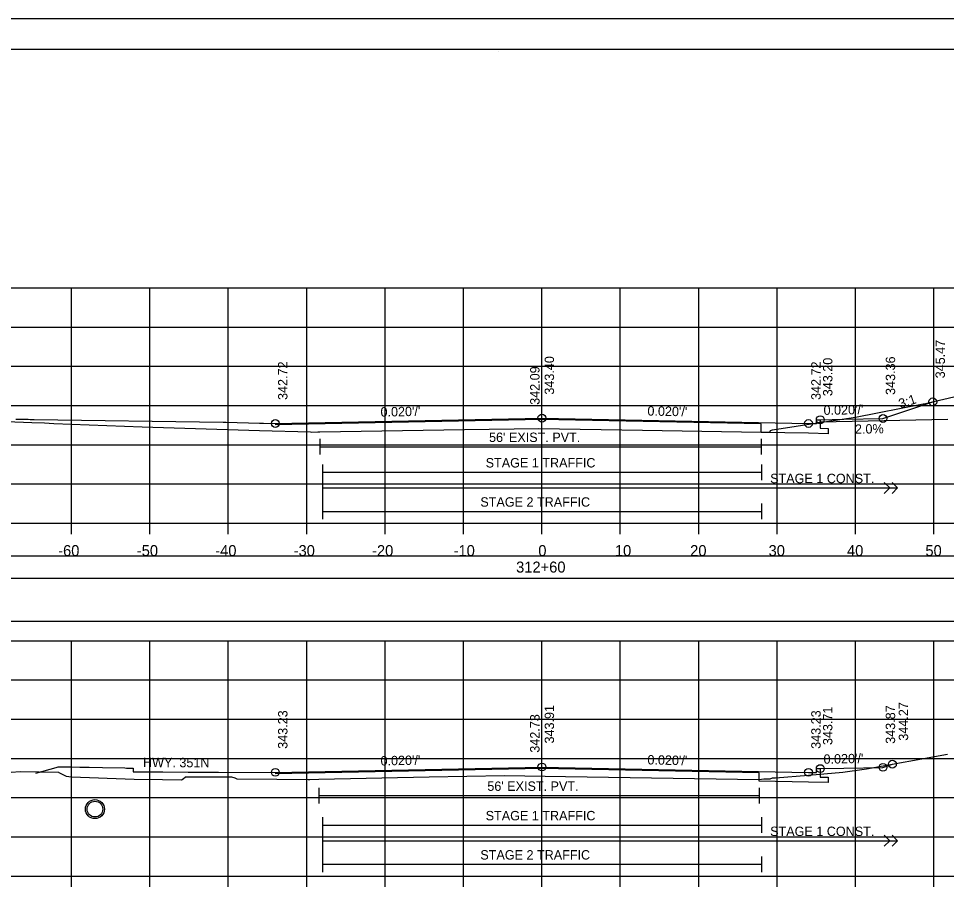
# Model space of a CAD drawing. Extents: x 1368122 to 1710785, y 373130 to 557566.
# Drawn here: x 1369288.8 to 1369407.2, y 374725.6 to 374837 of the extents above; entities that cross this region are included whole.
import ezdxf

# ---------------------------------------------------------------- set-up
doc = ezdxf.new("R2010")
doc.units = 0
for name, color, linetype in [('R_Alt Surface', 7, 'Continuous'), ('R_Axis', 7, 'Continuous'), ('R_Axis Annot', 7, 'Continuous'), ('R_Border', 7, 'Continuous'), ('R_Drive', 7, 'Continuous'), ('R_Exist Surface', 7, 'Continuous'), ('R_Fin Surface', 7, 'Continuous'), ('R_Grid', 7, 'Continuous'), ('R_No Plot', 7, 'Continuous'), ('R_Striping', 7, 'Continuous'), ('R_Water', 7, 'Continuous'), ('R_Xsect Elev', 7, 'Continuous'), ('R_Xsect Slope', 7, 'Continuous')]:
    doc.layers.add(name, color=color, linetype=linetype)

msp = doc.modelspace()

# ---------------------------------------------------------------- linework, layer by layer
for points in [[(1369206.41, 374765.67), (1369504.71, 374765.67), (1369504.71, 374768.48), (1369206.41, 374768.48)], [(1369206.41, 374760.2), (1369504.71, 374760.2), (1369504.71, 374765.61), (1369206.41, 374765.61)]]:
    msp.add_lwpolyline(points, close=True)
at = {"layer": 'R_Alt Surface'}
for points in [[(1369391.06, 374785.87), (1369391.06, 374784.78), (1369392.06, 374784.76), (1369392.06, 374784.09), (1369389.56, 374784.14), (1369383.53, 374784.26), (1369383.52, 374785.34), (1369355.56, 374785.9), (1369321.56, 374785.22)], [(1369327.26, 374783.43), (1369327.26, 374781.43)], [(1369383.52, 374783.43), (1369383.52, 374781.43)], [(1369327.26, 374782.43), (1369383.52, 374782.43)], [(1369391.06, 374741.38), (1369391.06, 374740.29), (1369392.06, 374740.27), (1369392.06, 374739.6), (1369389.56, 374739.65), (1369383.25, 374739.78), (1369383.25, 374740.86), (1369355.56, 374741.41), (1369321.56, 374740.73)], [(1369327.1, 374738.94), (1369327.1, 374736.94)], [(1369383.25, 374738.94), (1369383.25, 374736.94)], [(1369327.1, 374737.94), (1369383.25, 374737.94)]]:
    msp.add_lwpolyline(points, dxfattribs=at)
at = {"layer": 'R_Axis'}
for p, q in [((1369205.56, 374772.68), (1369505.56, 374772.68)), ((1369295.56, 374771.28), (1369295.56, 374772.68)), ((1369305.56, 374771.28), (1369305.56, 374772.68)), ((1369315.56, 374771.28), (1369315.56, 374772.68)), ((1369325.56, 374771.28), (1369325.56, 374772.68)), ((1369335.56, 374771.28), (1369335.56, 374772.68)), ((1369345.56, 374771.28), (1369345.56, 374772.68)), ((1369355.56, 374771.28), (1369355.56, 374772.68)), ((1369365.56, 374771.28), (1369365.56, 374772.68)), ((1369375.56, 374771.28), (1369375.56, 374772.68)), ((1369385.56, 374771.28), (1369385.56, 374772.68)), ((1369395.56, 374771.28), (1369395.56, 374772.68)), ((1369405.56, 374771.28), (1369405.56, 374772.68)), ((1369205.56, 374727.68), (1369505.56, 374727.68)), ((1369295.56, 374726.28), (1369295.56, 374727.68)), ((1369305.56, 374726.28), (1369305.56, 374727.68)), ((1369315.56, 374726.28), (1369315.56, 374727.68)), ((1369325.56, 374726.28), (1369325.56, 374727.68)), ((1369335.56, 374726.28), (1369335.56, 374727.68)), ((1369345.56, 374726.28), (1369345.56, 374727.68)), ((1369355.56, 374726.28), (1369355.56, 374727.68)), ((1369365.56, 374726.28), (1369365.56, 374727.68)), ((1369375.56, 374726.28), (1369375.56, 374727.68)), ((1369385.56, 374726.28), (1369385.56, 374727.68)), ((1369395.56, 374726.28), (1369395.56, 374727.68)), ((1369405.56, 374726.28), (1369405.56, 374727.68))]:
    msp.add_line(p, q, dxfattribs=at)
at = {"layer": 'R_Border'}
for p, q in [((1369197.56, 374833.14), (1369513.74, 374833.14)), ((1369350.08, 374832.88), (1369350.08, 374832.88)), ((1369350.08, 374832.88), (1369350.08, 374832.88))]:
    msp.add_line(p, q, dxfattribs=at)
at = {"layer": 'R_Drive'}
for p, q in [((1369390.56, 374785.37), (1369391.06, 374785.62)), ((1369391.06, 374785.62), (1369407.33, 374785.95))]:
    msp.add_line(p, q, dxfattribs=at)
at = {"layer": 'R_Exist Surface'}
for points in [[(1369277.55, 374786.01), (1369290.51, 374785.51), (1369292.11, 374785.46), (1369293.33, 374785.39), (1369304.57, 374784.96), (1369319.55, 374784.51), (1369326.06, 374784.32), (1369326.22, 374784.3), (1369326.98, 374784.32), (1369327.26, 374784.33), (1369345.67, 374784.62), (1369355.17, 374784.77), (1369368.38, 374784.55), (1369383.52, 374784.28), (1369384.15, 374784.29), (1369384.63, 374784.3), (1369384.72, 374784.48), (1369384.98, 374784.6), (1369390.99, 374785.51), (1369395.56, 374786.2), (1369404.2, 374787.88), (1369404.47, 374787.93), (1369404.83, 374788.01), (1369416.25, 374790.71)], [(1369286.74, 374740.85), (1369289.02, 374741.03), (1369293.89, 374740.92), (1369293.96, 374740.89), (1369294.9, 374740.4), (1369295.55, 374740.34), (1369303.58, 374740.04), (1369307.19, 374739.97), (1369309.61, 374739.95), (1369309.79, 374740.09), (1369310.1, 374740.35), (1369310.22, 374740.35), (1369310.47, 374740.35), (1369312.06, 374740.34), (1369315.97, 374740.35), (1369316.39, 374740.2), (1369316.67, 374740.08), (1369321.76, 374740.02), (1369325.75, 374739.99), (1369325.95, 374740), (1369327.1, 374740.05), (1369341.2, 374740.31), (1369350.77, 374740.48), (1369358.56, 374740.36), (1369383.25, 374739.97), (1369383.87, 374740.07), (1369384.68, 374740.07), (1369384.95, 374740.2), (1369385.24, 374740.2), (1369385.35, 374740.2), (1369389.57, 374740.54), (1369393.95, 374740.94), (1369396.96, 374741.34), (1369407.27, 374743.21)]]:
    msp.add_lwpolyline(points, dxfattribs=at)
at = {"layer": 'R_Fin Surface'}
for points in [[(1369321.56, 374785.39), (1369355.56, 374786.07), (1369389.56, 374785.39), (1369390.56, 374785.37), (1369390.56, 374785.87), (1369391.06, 374785.87), (1369394.06, 374785.93), (1369399.06, 374786.03), (1369405.41, 374788.15)], [(1369288.47, 374785.96), (1369288.85, 374785.95), (1369289.03, 374785.95), (1369289.16, 374785.94), (1369289.4, 374785.94), (1369289.45, 374785.94), (1369290.03, 374785.93), (1369290.3, 374785.92), (1369290.55, 374785.92), (1369290.56, 374785.92), (1369290.79, 374785.91), (1369314.91, 374785.57), (1369314.97, 374785.57), (1369315, 374785.57), (1369315.02, 374785.57), (1369315.3, 374785.56), (1369319.54, 374785.45), (1369319.56, 374785.45), (1369319.63, 374785.44), (1369319.69, 374785.44), (1369319.82, 374785.44), (1369319.95, 374785.43), (1369319.97, 374785.43), (1369320.07, 374785.43), (1369321.56, 374785.39)], [(1369291.04, 374740.8), (1369293.61, 374741.54), (1369293.88, 374741.62), (1369295.47, 374741.59), (1369296.64, 374741.57), (1369297.82, 374741.55), (1369299.52, 374741.51), (1369302.35, 374741.46), (1369302.6, 374741.45), (1369302.88, 374741.45), (1369303.27, 374741.45), (1369303.43, 374741.45), (1369303.43, 374741.27), (1369303.44, 374740.95), (1369304.03, 374740.96), (1369304.55, 374740.97), (1369305.84, 374740.96), (1369307.23, 374740.95), (1369310.44, 374740.94), (1369310.51, 374740.94), (1369314.32, 374740.92), (1369321.56, 374740.9)], [(1369321.56, 374740.9), (1369355.56, 374741.58), (1369389.56, 374740.9), (1369390.56, 374740.88), (1369390.56, 374741.38), (1369391.06, 374741.38), (1369394.06, 374741.44), (1369399.06, 374741.54), (1369400.26, 374741.94)]]:
    msp.add_lwpolyline(points, dxfattribs=at)
at = {"layer": 'R_Grid'}
for p, q in [((1369205.56, 374802.68), (1369505.56, 374802.68)), ((1369295.56, 374772.68), (1369295.56, 374802.68)), ((1369305.56, 374772.68), (1369305.56, 374802.68)), ((1369315.56, 374772.68), (1369315.56, 374802.68)), ((1369325.56, 374772.68), (1369325.56, 374802.68)), ((1369335.56, 374772.68), (1369335.56, 374802.68)), ((1369345.56, 374772.68), (1369345.56, 374802.68)), ((1369355.56, 374772.68), (1369355.56, 374802.68)), ((1369365.56, 374772.68), (1369365.56, 374802.68)), ((1369375.56, 374772.68), (1369375.56, 374802.68)), ((1369385.56, 374772.68), (1369385.56, 374802.68)), ((1369395.56, 374772.68), (1369395.56, 374802.68)), ((1369405.56, 374772.68), (1369405.56, 374802.68)), ((1369205.56, 374797.68), (1369505.56, 374797.68)), ((1369205.56, 374792.68), (1369505.56, 374792.68)), ((1369205.56, 374787.68), (1369505.56, 374787.68)), ((1369205.56, 374782.68), (1369505.56, 374782.68)), ((1369205.56, 374777.68), (1369505.56, 374777.68)), ((1369205.56, 374772.68), (1369505.56, 374772.68)), ((1369205.56, 374757.68), (1369505.56, 374757.68)), ((1369295.56, 374727.68), (1369295.56, 374757.68)), ((1369305.56, 374727.68), (1369305.56, 374757.68)), ((1369315.56, 374727.68), (1369315.56, 374757.68)), ((1369325.56, 374727.68), (1369325.56, 374757.68)), ((1369335.56, 374727.68), (1369335.56, 374757.68)), ((1369345.56, 374727.68), (1369345.56, 374757.68)), ((1369355.56, 374727.68), (1369355.56, 374757.68)), ((1369365.56, 374727.68), (1369365.56, 374757.68)), ((1369375.56, 374727.68), (1369375.56, 374757.68)), ((1369385.56, 374727.68), (1369385.56, 374757.68)), ((1369395.56, 374727.68), (1369395.56, 374757.68)), ((1369405.56, 374727.68), (1369405.56, 374757.68)), ((1369205.56, 374752.68), (1369505.56, 374752.68)), ((1369205.56, 374747.68), (1369505.56, 374747.68)), ((1369205.56, 374742.68), (1369505.56, 374742.68)), ((1369205.56, 374737.68), (1369505.56, 374737.68)), ((1369205.56, 374732.68), (1369505.56, 374732.68)), ((1369205.56, 374727.68), (1369505.56, 374727.68))]:
    msp.add_line(p, q, dxfattribs=at)
at = {"layer": 'R_No Plot'}
msp.add_line((1369185.16, 374837.03), (1369518.49, 374837.03), dxfattribs=at)
for points in [[(1369185.15, 374837.03), (1369518.49, 374837.03), (1369518.49, 374623.69), (1369185.15, 374623.69)], [(1369431.48, 374833.14), (1369451.1, 374833.14), (1369451.1, 374823.26), (1369467.21, 374823.26), (1369490.41, 374823.26), (1369490.53, 374795.1), (1369513.74, 374795.1), (1369513.74, 374627.68), (1369197.56, 374627.68), (1369197.56, 374833.14)]]:
    msp.add_lwpolyline(points, close=True, dxfattribs=at)
for centre, radius in [((1369405.41, 374788.15), 0.5), ((1369355.56, 374786.07), 0.5), ((1369391.06, 374785.87), 0.5), ((1369399.06, 374786.03), 0.5), ((1369321.56, 374785.39), 0.5), ((1369389.56, 374785.39), 0.5), ((1369400.26, 374741.94), 0.5), ((1369321.56, 374740.9), 0.5), ((1369355.56, 374741.58), 0.5), ((1369389.56, 374740.9), 0.5), ((1369391.06, 374741.38), 0.5), ((1369399.06, 374741.54), 0.5), ((1369298.56, 374736.21), 1.21)]:
    msp.add_circle(centre, radius, dxfattribs=at)
at = {"layer": 'R_Striping'}
for p, q in [((1369399.92, 374777.18), (1369399.21, 374777.88)), ((1369400.92, 374777.18), (1369400.21, 374777.88)), ((1369399.21, 374776.47), (1369399.92, 374777.18)), ((1369400.21, 374776.47), (1369400.92, 374777.18)), ((1369399.92, 374732.18), (1369399.21, 374732.88)), ((1369400.92, 374732.18), (1369400.21, 374732.88)), ((1369399.21, 374731.47), (1369399.92, 374732.18)), ((1369400.21, 374731.47), (1369400.92, 374732.18))]:
    msp.add_line(p, q, dxfattribs=at)
for points in [[(1369327.56, 374780.18), (1369327.56, 374773.18)], [(1369327.56, 374779.18), (1369383.56, 374779.18)], [(1369383.56, 374780.18), (1369383.56, 374778.18)], [(1369327.56, 374777.18), (1369400.92, 374777.18)], [(1369383.56, 374775.18), (1369383.56, 374773.18)], [(1369327.56, 374774.18), (1369383.56, 374774.18)], [(1369327.56, 374735.18), (1369327.56, 374728.18)], [(1369327.56, 374734.18), (1369383.56, 374734.18)], [(1369383.56, 374735.18), (1369383.56, 374733.18)], [(1369327.56, 374732.18), (1369400.92, 374732.18)], [(1369383.56, 374730.18), (1369383.56, 374728.18)], [(1369327.56, 374729.18), (1369383.56, 374729.18)]]:
    msp.add_lwpolyline(points, dxfattribs=at)
at = {"layer": 'R_Water'}
msp.add_circle((1369298.56, 374736.21), 1, dxfattribs=at)
at = {"layer": 'R_Xsect Elev'}
for p, q in [((1369355.56, 374784.77), (1369355.56, 374794.77)), ((1369355.56, 374740.41), (1369355.56, 374750.41))]:
    msp.add_line(p, q, dxfattribs=at)

# ---------------------------------------------------------------- texts
at = {"layer": 'R_Axis Annot'}
for s, p in [('-60', (1369293.87, 374768.48)), ('-50', (1369303.9, 374768.48)), ('-40', (1369313.9, 374768.48)), ('-30', (1369323.9, 374768.48)), ('-20', (1369333.9, 374768.48)), ('-10', (1369344.3, 374768.48)), ('0', (1369355.1, 374768.48)), ('10', (1369364.87, 374768.48)), ('20', (1369374.47, 374768.48)), ('30', (1369384.47, 374768.48)), ('40', (1369394.47, 374768.48)), ('50', (1369404.47, 374768.48)), ('312+60', (1369352.27, 374766.38))]:
    msp.add_text(s, height=1.4, dxfattribs=at).set_placement(p)
at = {"layer": 'R_Fin Surface'}
msp.add_text('HWY. 351N', height=1.2, rotation=359.7455, dxfattribs=at).set_placement((1369304.69, 374741.57))
at = {"layer": 'R_Striping'}
for s, p in [('STAGE 1 TRAFFIC', (1369348.39, 374779.78)), ('STAGE 1 CONST.', (1369384.67, 374777.78)), ('STAGE 2 TRAFFIC', (1369347.71, 374774.78)), ('STAGE 1 TRAFFIC', (1369348.39, 374734.78)), ('STAGE 1 CONST.', (1369384.67, 374732.78)), ('STAGE 2 TRAFFIC', (1369347.71, 374729.78))]:
    msp.add_text(s, height=1.2, dxfattribs=at).set_placement(p)
at = {"layer": 'R_Water'}
for p in [(1369348.82, 374783.03), (1369348.6, 374738.54)]:
    msp.add_text("56' EXIST. PVT.", height=1.2, dxfattribs=at).set_placement(p)
at = {"layer": 'R_Xsect Elev'}
for s, rotation, p in [('345.47', 90, (1369406.96, 374791.15)), ('343.40', 90, (1369357.11, 374789.07)), ('343.20', 90, (1369392.61, 374788.87)), ('343.36', 90, (1369400.61, 374789.03)), ('342.72', 90, (1369323.11, 374788.39)), ('342.09', 90, (1369355.26, 374787.77)), ('342.72', 90, (1369391.11, 374788.39)), ('2.0%', 1.1458, (1369395.5, 374784.07)), ('344.27', 90, (1369402.27, 374744.94)), ('343.23', 90, (1369323.11, 374743.9)), ('343.91', 90, (1369357.11, 374744.58)), ('343.23', 90, (1369391.11, 374743.9)), ('343.71', 90, (1369392.61, 374744.38)), ('343.87', 90, (1369400.61, 374744.54)), ('342.73', 90, (1369355.26, 374743.41))]:
    msp.add_text(s, height=1.2, rotation=rotation, dxfattribs=at).set_placement(p)
at = {"layer": 'R_Xsect Slope'}
for s, rotation, p in [('3:1', 18.4349, (1369401.29, 374787.3)), ("0.020'/'", 1.1458, (1369334.99, 374786.26)), ("0.020'/'", 358.8542, (1369369.01, 374786.4)), ("0.020'/'", 1.1458, (1369391.49, 374786.48)), ("0.020'/'", 1.1458, (1369334.99, 374741.77)), ("0.020'/'", 358.8542, (1369369.01, 374741.91)), ("0.020'/'", 1.1458, (1369391.49, 374741.99))]:
    msp.add_text(s, height=1.2, rotation=rotation, dxfattribs=at).set_placement(p)

doc.saveas('drawing.dxf')
